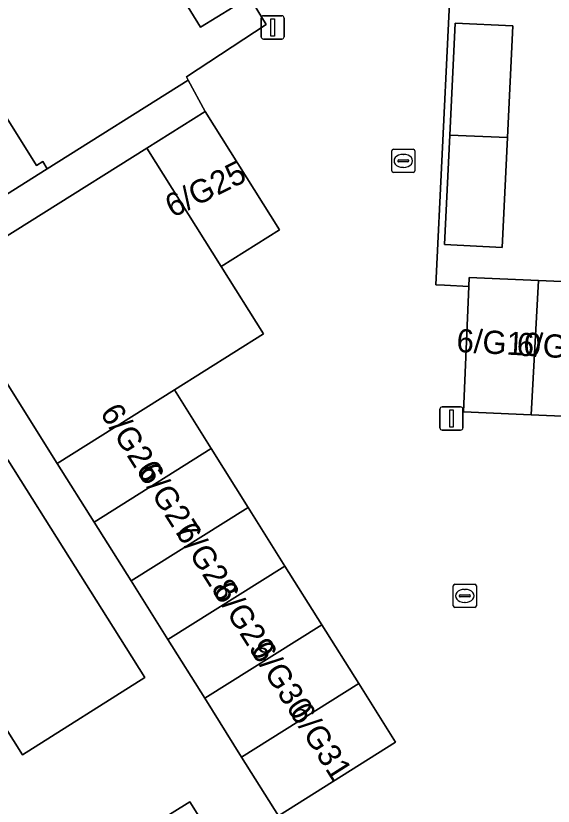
# Model space of a CAD drawing. Extents: x 160077 to 160948, y 386481 to 387498.
# Drawn here: x 160543.85 to 160567.01, y 386748.35 to 386782.41 of the extents above; entities that cross this region are included whole.
import ezdxf

# ---------------------------------------------------------------- set-up
doc = ezdxf.new("R2010")
doc.units = 0
for name, color, linetype in [('IMGEO_Erf', 7, 'Continuous'), ('IMGEO_Kolk', 7, 'Continuous'), ('IMGEO_Lichtmast', 7, 'Continuous'), ('IMGEO_Pand', 7, 'Continuous'), ('IMGEO_Pand_nummerreeks', 7, 'Continuous'), ('IMGEO_Rijbaan_lokaal_open', 7, 'Continuous'), ('IMGEO_Voetpad_open', 7, 'Continuous')]:
    doc.layers.add(name, color=color, linetype=linetype)

msp = doc.modelspace()

# ---------------------------------------------------------------- linework, layer by layer
at = {"layer": 'IMGEO_Erf'}
for points in [[(160573.995, 386801.319), (160574.258, 386807.464), (160574.522, 386813.61), (160574.793, 386819.934), (160564.157, 386820.359), (160563.663, 386807.989), (160563.216, 386796.797), (160563.013, 386792.635), (160562.497, 386782.073), (160561.948, 386770.818), (160562.319, 386770.798), (160563.373, 386770.74), (160563.39, 386771.133), (160566.383, 386771.005), (160569.377, 386770.877), (160572.37, 386770.748), (160572.684, 386770.735), (160572.941, 386776.737), (160573.205, 386782.883), (160573.468, 386789.029), (160573.732, 386795.174)], [(160565.035, 386777.174), (160564.805, 386772.431), (160562.327, 386772.552), (160562.556, 386777.272), (160562.791, 386782.101), (160565.269, 386781.98)]]:
    msp.add_lwpolyline(points, close=True, dxfattribs=at)
for points in [[(160538.379, 386786.092), (160541.666, 386780.859), (160544.746, 386775.958), (160545.017, 386776.128), (160545.21, 386775.821), (160551.285, 386779.638), (160551.205, 386779.786), (160554.647, 386782.033), (160553.926, 386783.231), (160551.816, 386781.929), (160549.385, 386785.866)], [(160555.172, 386747.937), (160553.584, 386750.468), (160551.995, 386752.999), (160550.407, 386755.529), (160548.818, 386758.06), (160547.23, 386760.591), (160545.641, 386763.122), (160540.613, 386771.134), (160534.032, 386766.999), (160536.292, 386763.395), (160518.121, 386752.027), (160514.882, 386750), (160500, 386740.689)], [(160543.503, 386763.281), (160546.167, 386759.051), (160547.802, 386756.455), (160549.418, 386753.889), (160544.139, 386750.564), (160542.335, 386753.428)], [(160547.089, 386745.882), (160551.347, 386748.542), (160552.672, 386746.422)]]:
    msp.add_lwpolyline(points, dxfattribs=at)
at = {"layer": 'IMGEO_Kolk'}
for p, q in [((160560.05, 386775.735), (160560.05, 386776.587)), ((160560.125, 386776.661), (160560.977, 386776.661)), ((160560.538, 386776.441), (160560.563, 386776.441)), ((160561.051, 386776.587), (160561.051, 386775.735)), ((160560.309, 386776.155), (160560.309, 386776.167)), ((160560.747, 386776.118), (160560.349, 386776.118)), ((160560.352, 386776.204), (160560.75, 386776.204)), ((160560.793, 386776.167), (160560.793, 386776.155)), ((160560.561, 386775.881), (160560.536, 386775.881)), ((160560.977, 386775.661), (160560.125, 386775.661)), ((160562.699, 386756.988), (160562.699, 386757.84)), ((160562.774, 386757.914), (160563.626, 386757.914)), ((160563.187, 386757.694), (160563.212, 386757.694)), ((160563.7, 386757.84), (160563.7, 386756.988)), ((160562.958, 386757.408), (160562.958, 386757.42)), ((160563.396, 386757.371), (160562.998, 386757.371)), ((160563.001, 386757.457), (160563.399, 386757.457)), ((160563.442, 386757.42), (160563.442, 386757.408)), ((160563.21, 386757.134), (160563.185, 386757.134)), ((160563.626, 386756.914), (160562.774, 386756.914))]:
    msp.add_line(p, q, dxfattribs=at)
for points in [[(160560.05, 386775.735), (160560.05, 386776.587)], [(160560.125, 386776.661), (160560.977, 386776.661)], [(160561.051, 386776.587), (160561.051, 386775.735)], [(160560.977, 386775.661), (160560.125, 386775.661)], [(160562.699, 386756.988), (160562.699, 386757.84)], [(160562.774, 386757.914), (160563.626, 386757.914)], [(160563.7, 386757.84), (160563.7, 386756.988)], [(160563.626, 386756.914), (160562.774, 386756.914)]]:
    msp.add_lwpolyline(points, dxfattribs=at)
for centre, radius, start, end in [((160560.127, 386776.585), 0.0765, 91.552, 178.448), ((160560.127, 386776.585), 0.0765, 91.552, 178.448), ((160560.975, 386776.585), 0.0765, 1.552, 88.448), ((160560.975, 386776.585), 0.0765, 1.552, 88.448), ((160560.349, 386776.164), 0.0403, 85.8775, 175.7526), ((160560.346, 386776.154), 0.0366, 178.938, 274.7102), ((160560.75, 386776.161), 0.043, 264.8664, 352.4533), ((160560.754, 386776.166), 0.0386, 1.7309, 96.639), ((160560.127, 386775.737), 0.0765, 181.552, 268.448), ((160560.127, 386775.737), 0.0765, 181.552, 268.448), ((160560.975, 386775.737), 0.0765, 271.552, 358.448), ((160560.975, 386775.737), 0.0765, 271.552, 358.448), ((160562.776, 386757.838), 0.0765, 91.552, 178.448), ((160562.776, 386757.838), 0.0765, 91.552, 178.448), ((160563.624, 386757.838), 0.0765, 1.552, 88.448), ((160563.624, 386757.838), 0.0765, 1.552, 88.448), ((160562.998, 386757.417), 0.0403, 85.8775, 175.7526), ((160562.995, 386757.407), 0.0366, 178.938, 274.7102), ((160563.399, 386757.414), 0.043, 264.8664, 352.4533), ((160563.403, 386757.419), 0.0386, 1.7309, 96.639), ((160562.776, 386756.99), 0.0765, 181.552, 268.448), ((160562.776, 386756.99), 0.0765, 181.552, 268.448), ((160563.624, 386756.99), 0.0765, 271.552, 358.448), ((160563.624, 386756.99), 0.0765, 271.552, 358.448)]:
    msp.add_arc(centre, radius, start, end, dxfattribs=at)
for centre, major_axis, ratio, start_param, end_param in [((160560.537, 386776.161), (-0.387, 0.002), 0.722429, 4.712389, 7.853982), ((160560.562, 386776.161), (-0.39, 0.002), 0.717154, 1.570796, 4.712389), ((160563.186, 386757.414), (-0.387, 0.002), 0.722429, 4.712389, 7.853982), ((160563.211, 386757.414), (-0.39, 0.002), 0.717154, 1.570796, 4.712389)]:
    msp.add_ellipse(centre, major_axis=major_axis, ratio=ratio, start_param=start_param, end_param=end_param, dxfattribs=at)
at = {"layer": 'IMGEO_Lichtmast'}
for p, q in [((160554.423, 386781.512), (160554.423, 386782.312)), ((160554.423, 386782.312), (160554.423, 386781.512)), ((160554.523, 386782.412), (160555.313, 386782.412)), ((160555.313, 386782.412), (160554.523, 386782.412)), ((160555.413, 386782.312), (160555.413, 386781.512)), ((160555.413, 386781.512), (160555.413, 386782.312)), ((160555.313, 386781.412), (160554.523, 386781.412)), ((160554.523, 386781.412), (160555.313, 386781.412)), ((160562.131, 386764.657), (160562.131, 386765.457)), ((160562.131, 386765.457), (160562.131, 386764.657)), ((160562.231, 386765.557), (160563.021, 386765.557)), ((160563.021, 386765.557), (160562.231, 386765.557)), ((160563.121, 386765.457), (160563.121, 386764.657)), ((160563.121, 386764.657), (160563.121, 386765.457)), ((160563.021, 386764.557), (160562.231, 386764.557)), ((160562.231, 386764.557), (160563.021, 386764.557))]:
    msp.add_line(p, q, dxfattribs=at)
for points in [[(160554.843, 386782.287), (160554.993, 386782.287), (160554.993, 386781.537), (160554.843, 386781.537), (160554.843, 386782.287)], [(160562.551, 386765.432), (160562.701, 386765.432), (160562.701, 386764.682), (160562.551, 386764.682), (160562.551, 386765.432)]]:
    msp.add_lwpolyline(points, dxfattribs=at)
for centre, start, end in [((160554.523, 386782.312), 90, 180), ((160554.523, 386782.312), 90, 180), ((160555.313, 386782.312), 0, 90), ((160555.313, 386782.312), 360, 90), ((160554.523, 386781.512), 180, 270), ((160554.523, 386781.512), 180, 270), ((160555.313, 386781.512), 270, 0), ((160555.313, 386781.512), 270, 0), ((160562.231, 386765.457), 90, 180), ((160562.231, 386765.457), 90, 180), ((160563.021, 386765.457), 0, 90), ((160563.021, 386765.457), 360, 90), ((160562.231, 386764.657), 180, 270), ((160562.231, 386764.657), 180, 270), ((160563.021, 386764.657), 270, 0), ((160563.021, 386764.657), 270, 0)]:
    msp.add_arc(centre, 0.1, start, end, dxfattribs=at)
at = {"layer": 'IMGEO_Pand'}
for points in [[(160549.385, 386785.866), (160551.816, 386781.929), (160553.926, 386783.231), (160551.484, 386787.187)], [(160565.035, 386777.174), (160565.269, 386781.98), (160562.791, 386782.101), (160562.556, 386777.272)], [(160535.068, 386776.709), (160535.16, 386776.563), (160535.486, 386776.768), (160538.493, 386771.982), (160538.214, 386771.807), (160538.386, 386771.533), (160542.62, 386774.194), (160545.21, 386775.821), (160545.017, 386776.128), (160544.746, 386775.958), (160541.666, 386780.859)], [(160549.5, 386776.712), (160552.703, 386771.609), (160555.219, 386773.188), (160552.016, 386778.291)], [(160562.327, 386772.552), (160564.805, 386772.431), (160565.035, 386777.174), (160562.556, 386777.272)], [(160545.641, 386763.122), (160550.687, 386766.289), (160554.529, 386768.7), (160552.703, 386771.609), (160549.5, 386776.712), (160540.613, 386771.134)], [(160566.063, 386765.213), (160566.383, 386771.005), (160563.39, 386771.133), (160563.373, 386770.74), (160563.142, 386765.338)], [(160566.063, 386765.213), (160569.056, 386765.084), (160569.377, 386770.877), (160566.383, 386771.005)], [(160545.641, 386763.122), (160547.23, 386760.591), (160552.276, 386763.758), (160550.687, 386766.289)], [(160553.864, 386761.227), (160552.276, 386763.758), (160547.23, 386760.591), (160548.818, 386758.06)], [(160546.167, 386759.051), (160543.503, 386763.281), (160543.236, 386763.113), (160543.366, 386762.906), (160538.457, 386759.814), (160538.293, 386760.074), (160538.189, 386760.009), (160542.335, 386753.428), (160544.139, 386750.564), (160549.418, 386753.889), (160547.802, 386756.455)], [(160548.818, 386758.06), (160550.407, 386755.529), (160555.452, 386758.696), (160553.864, 386761.227)], [(160550.407, 386755.529), (160551.995, 386752.999), (160557.041, 386756.166), (160555.452, 386758.696)], [(160558.63, 386753.635), (160557.041, 386756.166), (160551.995, 386752.999), (160553.584, 386750.468)], [(160558.63, 386753.635), (160553.584, 386750.468), (160555.172, 386747.937), (160560.218, 386751.104)], [(160552.672, 386746.422), (160551.347, 386748.542), (160547.089, 386745.882), (160548.422, 386743.766)]]:
    msp.add_lwpolyline(points, close=True, dxfattribs=at)
at = {"layer": 'IMGEO_Rijbaan_lokaal_open'}
for points in [[(160563.373, 386770.74), (160562.319, 386770.798), (160561.948, 386770.818), (160562.497, 386782.073), (160563.013, 386792.635)], [(160553.926, 386783.231), (160554.647, 386782.033), (160551.205, 386779.786), (160551.285, 386779.638), (160552.016, 386778.291), (160555.219, 386773.188), (160552.703, 386771.609), (160554.529, 386768.7), (160550.687, 386766.289), (160552.276, 386763.758), (160553.864, 386761.227), (160555.452, 386758.696), (160557.041, 386756.166), (160558.63, 386753.635), (160560.218, 386751.104), (160555.172, 386747.937)], [(160567.893, 386720.133), (160568.052, 386724.021), (160568.465, 386732.966), (160569.096, 386748.843), (160572.964, 386748.618), (160575.537, 386748.517), (160576.737, 386748.462), (160577.42, 386748.447), (160577.491, 386750.05), (160577.617, 386752.979), (160577.742, 386755.908), (160577.868, 386758.838), (160577.993, 386761.767), (160578.119, 386764.696), (160575.043, 386764.828), (160572.049, 386764.956), (160569.056, 386765.084), (160566.063, 386765.213), (160563.142, 386765.338), (160563.373, 386770.74)]]:
    msp.add_lwpolyline(points, dxfattribs=at)
at = {"layer": 'IMGEO_Voetpad_open'}
msp.add_lwpolyline([(160540.613, 386771.134), (160549.5, 386776.712), (160552.016, 386778.291), (160551.285, 386779.638), (160545.21, 386775.821), (160542.62, 386774.194), (160538.386, 386771.533), (160533.22, 386768.294), (160533.223, 386768.289), (160534.032, 386766.999)], close=True, dxfattribs=at)

# ---------------------------------------------------------------- texts
at = {"layer": 'IMGEO_Pand_nummerreeks'}
for s, rotation, p in [('6/G25', 26.5651, (160550.611, 386773.692)), ('6/G10', 356.957, (160562.826, 386767.927)), ('6/G09', 356.957, (160565.422, 386767.769)), ('6/G26', 302.3329, (160547.455, 386765.301)), ('6/G27', 302.3329, (160549.074, 386762.743)), ('6/G28', 302.3329, (160550.694, 386760.183)), ('6/G29', 302.3329, (160552.31, 386757.631)), ('6/G30', 302.3329, (160553.932, 386755.068)), ('6/G31', 302.3329, (160555.608, 386752.42))]:
    msp.add_text(s, height=1, rotation=rotation, dxfattribs=at).set_placement(p)

doc.saveas('drawing.dxf')
